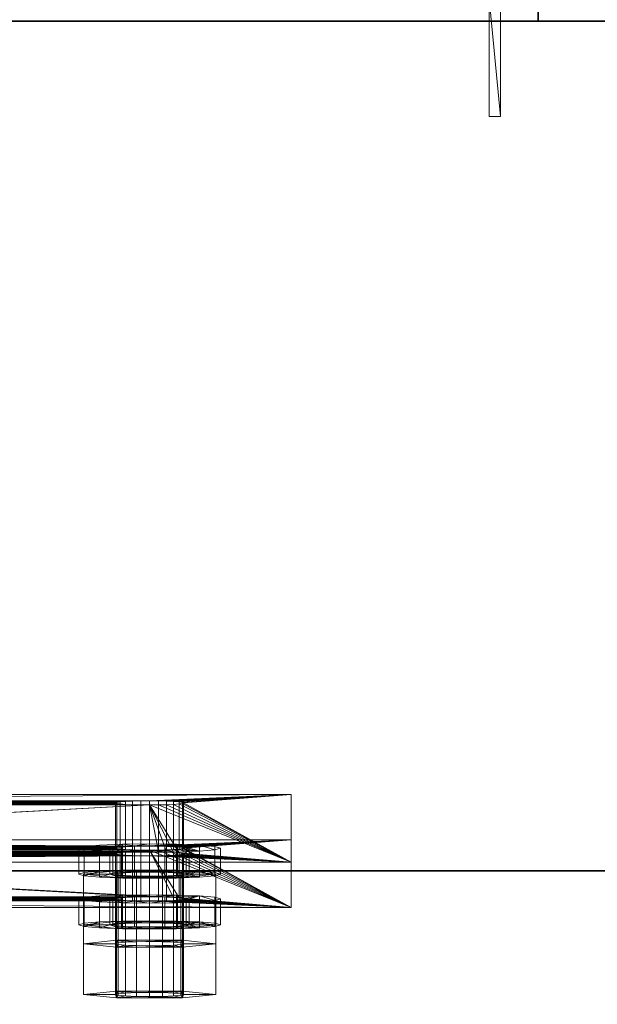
# Model space of a CAD drawing. Extents: x -0.3 to 41.3, y 0 to 17.8.
# Tile 358 of 625: x 29.182 to 29.285, y 1.796 to 1.97. Entities that reach past the tile are written whole.
import ezdxf

# ---------------------------------------------------------------- set-up
doc = ezdxf.new("R2010")
doc.units = 0
doc.header["$MEASUREMENT"] = 0
for name, color, linetype, lineweight in [('ANILHAS', 135, 'Continuous', 0), ('PLACAS_DE_BASE', 144, 'Continuous', 0), ('PORCAS', 157, 'Continuous', 0), ('VIGA_METALICA', 106, 'Continuous', 0)]:
    doc.layers.add(name, color=color, linetype=linetype, lineweight=lineweight)
for name, color, linetype in [('P47', 7, 'Continuous'), ('S47', 7, 'Continuous'), ('V132', 7, 'Continuous')]:
    doc.layers.add(name, color=color, linetype=linetype)

msp = doc.modelspace()

# ---------------------------------------------------------------- linework, layer by layer
at = {"layer": 'P47', "color": 12, "true_color": 0xbd0000}
for points, invisible_edges in [([(28.99911, 1.81931, 195.60001), (29.39911, 1.81931, 195.60001), (29.39911, 1.96931, 195.60001)], 12), ([(28.99911, 1.81931, 195.60001), (29.39911, 1.81931, 195.60001), (29.39911, 1.96931, 195.60001)], 12), ([(28.99911, 1.81931, 195.60001), (29.39911, 1.96931, 195.60001), (28.99911, 1.96931, 195.60001)], 9), ([(28.99911, 1.81931, 195.60001), (29.39911, 1.96931, 195.60001), (28.99911, 1.96931, 195.60001)], 9), ([(28.99911, 1.81931, 196.60001), (29.39911, 1.81931, 196.60001), (29.39911, 1.96931, 196.60001)], 12), ([(28.99911, 1.81931, 195.60001), (29.39911, 1.81931, 195.60001), (29.39911, 1.96931, 195.60001)], 12), ([(28.99911, 1.81931, 196.60001), (29.39911, 1.96931, 196.60001), (28.99911, 1.96931, 196.60001)], 9), ([(28.99911, 1.81931, 195.60001), (29.39911, 1.96931, 195.60001), (28.99911, 1.96931, 195.60001)], 9), ([(28.99911, 1.81931, 199.55), (29.39911, 1.81931, 199.55), (29.39911, 1.96931, 199.55)], 12), ([(28.99911, 1.81931, 196.6), (29.39911, 1.81931, 196.6), (29.39911, 1.96931, 196.6)], 12), ([(28.99911, 1.81931, 199.55), (29.39911, 1.96931, 199.55), (28.99911, 1.96931, 199.55)], 9), ([(28.99911, 1.81931, 196.6), (29.39911, 1.96931, 196.6), (28.99911, 1.96931, 196.6)], 9), ([(28.99911, 1.81931, 200.60001), (29.39911, 1.81931, 200.60001), (29.39911, 1.96931, 200.60001)], 12), ([(28.99911, 1.81931, 199.55001), (29.39911, 1.81931, 199.55001), (29.39911, 1.96931, 199.55001)], 12), ([(28.99911, 1.81931, 200.60001), (29.39911, 1.96931, 200.60001), (28.99911, 1.96931, 200.60001)], 9), ([(28.99911, 1.81931, 199.55001), (29.39911, 1.96931, 199.55001), (28.99911, 1.96931, 199.55001)], 9)]:
    msp.add_3dface(points, dxfattribs=dict(at, invisible_edges=invisible_edges))
for points in [[(29.39911, 1.96931, 195.60001), (28.99911, 1.96931, 195.60001), (28.99911, 1.96931, 195.60001), (29.39911, 1.96931, 195.60001)], [(29.39911, 1.96931, 196.60001), (28.99911, 1.96931, 196.60001), (28.99911, 1.96931, 195.60001), (29.39911, 1.96931, 195.60001)], [(29.39911, 1.96931, 199.55), (28.99911, 1.96931, 199.55), (28.99911, 1.96931, 196.6), (29.39911, 1.96931, 196.6)], [(29.39911, 1.96931, 200.60001), (28.99911, 1.96931, 200.60001), (28.99911, 1.96931, 199.55001), (29.39911, 1.96931, 199.55001)], [(28.99911, 1.81931, 195.60001), (29.39911, 1.81931, 195.60001), (29.39911, 1.81931, 195.60001), (28.99911, 1.81931, 195.60001)], [(28.99911, 1.81931, 196.60001), (29.39911, 1.81931, 196.60001), (29.39911, 1.81931, 195.60001), (28.99911, 1.81931, 195.60001)], [(28.99911, 1.81931, 199.55), (29.39911, 1.81931, 199.55), (29.39911, 1.81931, 196.6), (28.99911, 1.81931, 196.6)], [(28.99911, 1.81931, 200.60001), (29.39911, 1.81931, 200.60001), (29.39911, 1.81931, 199.55001), (28.99911, 1.81931, 199.55001)]]:
    msp.add_3dface(points, dxfattribs=at)
at = {"layer": 'S47', "color": 253, "true_color": 0xca95bd}
for points, invisible_edges in [([(28.69911, 1.49431, 195.60001), (29.69911, 1.49431, 195.60001), (29.69911, 2.29431, 195.60001)], 12), ([(28.69911, 1.49431, 195.10001), (29.69911, 1.49431, 195.10001), (29.69911, 2.29431, 195.10001)], 12), ([(28.69911, 1.49431, 195.60001), (29.69911, 2.29431, 195.60001), (28.69911, 2.29431, 195.60001)], 9), ([(28.69911, 1.49431, 195.10001), (29.69911, 2.29431, 195.10001), (28.69911, 2.29431, 195.10001)], 9)]:
    msp.add_3dface(points, dxfattribs=dict(at, invisible_edges=invisible_edges))
at = {"layer": 'V132', "color": 252, "true_color": 0x838383}
for points, invisible_edges in [([(29.27411, 5.40264, 196.60001), (29.12411, 5.40264, 196.60001), (29.12411, 1.96931, 196.60001)], 12), ([(29.27411, 5.40264, 196.00001), (29.12411, 5.40264, 196.00001), (29.12411, 1.96931, 196.00001)], 12), ([(29.27411, 5.40264, 196.60001), (29.12411, 1.96931, 196.60001), (29.27411, 1.96931, 196.60001)], 9), ([(29.27411, 5.40264, 196.00001), (29.12411, 1.96931, 196.00001), (29.27411, 1.96931, 196.00001)], 9)]:
    msp.add_3dface(points, dxfattribs=dict(at, invisible_edges=invisible_edges))
for points in [[(29.27411, 1.96931, 196.60001), (29.27411, 5.40264, 196.60001), (29.27411, 5.40264, 196.00001), (29.27411, 1.96931, 196.00001)], [(29.12411, 1.96931, 196.60001), (29.27411, 1.96931, 196.60001), (29.27411, 1.96931, 196.00001), (29.12411, 1.96931, 196.00001)]]:
    msp.add_3dface(points, dxfattribs=at)

# ---------------------------------------------------------------- meshes
at = {"layer": 'ANILHAS'}
mesh = msp.add_polyface(dxfattribs=at)
corners = [(29.19295, 1.8187, 199.42205), (29.19295, 1.82329, 199.42233), (29.1939, 1.81841, 199.42683), (29.1939, 1.81898, 199.41728), (29.1939, 1.823, 199.4271), (29.1939, 1.82357, 199.41756), (29.19661, 1.81817, 199.43088), (29.19661, 1.81922, 199.41323), (29.19661, 1.82276, 199.43115), (29.19661, 1.82382, 199.41351), (29.19845, 1.8187, 199.42205), (29.19845, 1.82329, 199.42233), (29.19898, 1.81854, 199.42473), (29.19898, 1.81886, 199.41938), (29.19898, 1.82313, 199.425), (29.19898, 1.82345, 199.41965), (29.2005, 1.8184, 199.427), (29.2005, 1.81899, 199.41711), (29.2005, 1.82299, 199.42727), (29.2005, 1.82358, 199.41739), (29.20067, 1.81801, 199.43358), (29.20067, 1.81939, 199.41053), (29.20067, 1.8226, 199.43386), (29.20067, 1.82398, 199.4108), (29.20277, 1.81831, 199.42851), (29.20277, 1.81908, 199.4156), (29.20277, 1.8229, 199.42879), (29.20277, 1.82368, 199.41587), (29.20545, 1.81795, 199.43453), (29.20545, 1.81828, 199.42904), (29.20545, 1.81912, 199.41507), (29.20545, 1.81944, 199.40958), (29.20545, 1.82254, 199.43481), (29.20545, 1.82287, 199.42932), (29.20545, 1.82371, 199.41534), (29.20545, 1.82404, 199.40985), (29.20813, 1.81831, 199.42851), (29.20813, 1.81908, 199.4156), (29.20813, 1.8229, 199.42879), (29.20813, 1.82368, 199.41587), (29.21023, 1.81801, 199.43358), (29.21023, 1.81939, 199.41053), (29.21023, 1.8226, 199.43386), (29.21023, 1.82398, 199.4108), (29.2104, 1.8184, 199.427), (29.2104, 1.81899, 199.41711), (29.2104, 1.82299, 199.42727), (29.2104, 1.82358, 199.41739), (29.21192, 1.81854, 199.42473), (29.21192, 1.81886, 199.41938), (29.21192, 1.82313, 199.425), (29.21192, 1.82345, 199.41965), (29.21245, 1.8187, 199.42205), (29.21245, 1.82329, 199.42233), (29.21429, 1.81817, 199.43088), (29.21429, 1.81922, 199.41323), (29.21429, 1.82276, 199.43115), (29.21429, 1.82382, 199.41351), (29.217, 1.81841, 199.42683), (29.217, 1.81898, 199.41728), (29.217, 1.823, 199.4271), (29.217, 1.82357, 199.41756), (29.21795, 1.8187, 199.42205), (29.21795, 1.82329, 199.42233)]
mesh.append_faces([[corners[k] for k in face] for face in [(63, 60, 58, 62), (60, 56, 54, 58), (56, 42, 40, 54), (42, 32, 28, 40), (32, 22, 20, 28), (22, 8, 6, 20), (8, 4, 2, 6), (4, 1, 0, 2), (1, 5, 3, 0), (5, 9, 7, 3), (9, 23, 21, 7), (23, 35, 31, 21), (35, 43, 41, 31), (43, 57, 55, 41), (57, 61, 59, 55), (61, 63, 62, 59), (53, 51, 49, 52), (51, 47, 45, 49), (47, 39, 37, 45), (39, 34, 30, 37), (34, 27, 25, 30), (27, 19, 17, 25), (19, 15, 13, 17), (15, 11, 10, 13), (11, 14, 12, 10), (14, 18, 16, 12), (18, 26, 24, 16), (26, 33, 29, 24), (33, 38, 36, 29), (38, 46, 44, 36), (46, 50, 48, 44), (50, 53, 52, 48)]])
mesh.append_faces([[corners[k] for k in face] for face in [(4, 5, 1), (61, 60, 63), (3, 2, 0), (58, 59, 62)]], dxfattribs={"vtx0": -1})
mesh.append_faces([[corners[k] for k in face] for face in [(22, 11, 8), (11, 22, 14), (14, 22, 18), (18, 22, 26), (26, 32, 33), (33, 32, 38), (38, 42, 46), (46, 56, 50), (50, 56, 53), (5, 4, 9), (9, 8, 23), (23, 27, 35), (35, 34, 43), (43, 47, 57), (57, 60, 61), (2, 7, 6), (10, 21, 13), (13, 21, 17), (17, 21, 25), (25, 31, 30), (30, 41, 37), (37, 41, 45), (45, 55, 49), (49, 55, 52), (54, 55, 58), (20, 24, 28), (28, 36, 40), (40, 44, 54)]], dxfattribs={"vtx0": -1, "vtx1": -1})
mesh.append_faces([[corners[k] for k in face] for face in [(23, 8, 11), (57, 53, 56), (6, 21, 10), (52, 55, 54)]], dxfattribs={"vtx0": -1, "vtx1": -1, "vtx2": -1})
mesh.append_faces([[corners[k] for k in face] for face in [(26, 22, 32), (38, 32, 42), (46, 42, 56), (9, 4, 8), (23, 11, 15), (23, 15, 19), (23, 19, 27), (35, 27, 34), (43, 34, 39), (43, 39, 47), (57, 47, 51), (57, 51, 53), (57, 56, 60), (2, 3, 7), (6, 7, 21), (25, 21, 31), (30, 31, 41), (45, 41, 55), (58, 55, 59), (10, 20, 6), (20, 10, 12), (20, 12, 16), (20, 16, 24), (28, 24, 29), (28, 29, 36), (40, 36, 44), (54, 44, 48), (54, 48, 52)]], dxfattribs={"vtx0": -1, "vtx2": -1})
mesh = msp.add_polyface(dxfattribs=at)
corners = [(29.19295, 1.80973, 199.57179), (29.19295, 1.81432, 199.57206), (29.1939, 1.80944, 199.57656), (29.1939, 1.81002, 199.56701), (29.1939, 1.81404, 199.57683), (29.1939, 1.81461, 199.56729), (29.19661, 1.8092, 199.58061), (29.19661, 1.81026, 199.56296), (29.19661, 1.81379, 199.58089), (29.19661, 1.81485, 199.56324), (29.19845, 1.80973, 199.57179), (29.19845, 1.81432, 199.57206), (29.19898, 1.80957, 199.57446), (29.19898, 1.80989, 199.56911), (29.19898, 1.81416, 199.57474), (29.19898, 1.81448, 199.56939), (29.2005, 1.80943, 199.57673), (29.2005, 1.81003, 199.56685), (29.2005, 1.81403, 199.577), (29.2005, 1.81462, 199.56712), (29.20067, 1.80904, 199.58332), (29.20067, 1.81042, 199.56026), (29.20067, 1.81363, 199.58359), (29.20067, 1.81501, 199.56053), (29.20277, 1.80934, 199.57824), (29.20277, 1.81012, 199.56533), (29.20277, 1.81394, 199.57852), (29.20277, 1.81471, 199.5656), (29.20545, 1.80898, 199.58426), (29.20545, 1.80931, 199.57877), (29.20545, 1.81015, 199.5648), (29.20545, 1.81048, 199.55931), (29.20545, 1.81358, 199.58454), (29.20545, 1.8139, 199.57905), (29.20545, 1.81474, 199.56507), (29.20545, 1.81507, 199.55958), (29.20813, 1.80934, 199.57824), (29.20813, 1.81012, 199.56533), (29.20813, 1.81394, 199.57852), (29.20813, 1.81471, 199.5656), (29.21023, 1.80904, 199.58332), (29.21023, 1.81042, 199.56026), (29.21023, 1.81363, 199.58359), (29.21023, 1.81501, 199.56053), (29.2104, 1.80943, 199.57673), (29.2104, 1.81003, 199.56685), (29.2104, 1.81403, 199.577), (29.2104, 1.81462, 199.56712), (29.21192, 1.80957, 199.57446), (29.21192, 1.80989, 199.56911), (29.21192, 1.81416, 199.57474), (29.21192, 1.81448, 199.56939), (29.21245, 1.80973, 199.57179), (29.21245, 1.81432, 199.57206), (29.21429, 1.8092, 199.58061), (29.21429, 1.81026, 199.56296), (29.21429, 1.81379, 199.58089), (29.21429, 1.81485, 199.56324), (29.217, 1.80944, 199.57656), (29.217, 1.81002, 199.56701), (29.217, 1.81404, 199.57683), (29.217, 1.81461, 199.56729), (29.21795, 1.80973, 199.57179), (29.21795, 1.81432, 199.57206)]
mesh.append_faces([[corners[k] for k in face] for face in [(63, 60, 58, 62), (60, 56, 54, 58), (56, 42, 40, 54), (42, 32, 28, 40), (32, 22, 20, 28), (22, 8, 6, 20), (8, 4, 2, 6), (4, 1, 0, 2), (1, 5, 3, 0), (5, 9, 7, 3), (9, 23, 21, 7), (23, 35, 31, 21), (35, 43, 41, 31), (43, 57, 55, 41), (57, 61, 59, 55), (61, 63, 62, 59), (53, 51, 49, 52), (51, 47, 45, 49), (47, 39, 37, 45), (39, 34, 30, 37), (34, 27, 25, 30), (27, 19, 17, 25), (19, 15, 13, 17), (15, 11, 10, 13), (11, 14, 12, 10), (14, 18, 16, 12), (18, 26, 24, 16), (26, 33, 29, 24), (33, 38, 36, 29), (38, 46, 44, 36), (46, 50, 48, 44), (50, 53, 52, 48)]])
mesh.append_faces([[corners[k] for k in face] for face in [(4, 5, 1), (61, 60, 63), (3, 2, 0), (58, 59, 62)]], dxfattribs={"vtx0": -1})
mesh.append_faces([[corners[k] for k in face] for face in [(22, 11, 8), (11, 22, 14), (14, 22, 18), (18, 22, 26), (26, 32, 33), (33, 32, 38), (38, 42, 46), (46, 56, 50), (50, 56, 53), (5, 4, 9), (9, 8, 23), (23, 27, 35), (35, 34, 43), (43, 47, 57), (57, 60, 61), (2, 7, 6), (10, 21, 13), (13, 21, 17), (17, 21, 25), (25, 31, 30), (30, 41, 37), (37, 41, 45), (45, 55, 49), (49, 55, 52), (54, 55, 58), (20, 24, 28), (28, 36, 40), (40, 44, 54)]], dxfattribs={"vtx0": -1, "vtx1": -1})
mesh.append_faces([[corners[k] for k in face] for face in [(23, 8, 11), (57, 53, 56), (6, 21, 10), (52, 55, 54)]], dxfattribs={"vtx0": -1, "vtx1": -1, "vtx2": -1})
mesh.append_faces([[corners[k] for k in face] for face in [(26, 22, 32), (38, 32, 42), (46, 42, 56), (9, 4, 8), (23, 11, 15), (23, 15, 19), (23, 19, 27), (35, 27, 34), (43, 34, 39), (43, 39, 47), (57, 47, 51), (57, 51, 53), (57, 56, 60), (2, 3, 7), (6, 7, 21), (25, 21, 31), (30, 31, 41), (45, 41, 55), (58, 55, 59), (10, 20, 6), (20, 10, 12), (20, 12, 16), (20, 16, 24), (28, 24, 29), (28, 29, 36), (40, 36, 44), (54, 44, 48), (54, 48, 52)]], dxfattribs={"vtx0": -1, "vtx2": -1})
at = {"layer": 'PLACAS_DE_BASE'}
mesh = msp.add_polyface(dxfattribs=at)
corners = [(29.03045, 1.83277, 199.39786), (29.05545, 1.83163, 199.41682), (29.23045, 1.83277, 199.39786), (29.05545, 1.83092, 199.4288), (29.05121, 1.82256, 199.56831), (29.20545, 1.83092, 199.4288), (29.05245, 1.82262, 199.56736), (29.0539, 1.82265, 199.56676), (29.05545, 1.82267, 199.56656), (29.05545, 1.82195, 199.57853), (29.03045, 1.82081, 199.5975), (29.20545, 1.82195, 199.57853), (29.057, 1.82265, 199.56676), (29.20545, 1.82267, 199.56656), (29.20245, 1.822, 199.57773), (29.05845, 1.822, 199.57773), (29.057, 1.82196, 199.57833), (29.2039, 1.82196, 199.57833), (29.057, 1.83162, 199.41703), (29.20545, 1.83163, 199.41682), (29.20245, 1.83096, 199.428), (29.05845, 1.83096, 199.428), (29.057, 1.83093, 199.4286), (29.2039, 1.83093, 199.4286), (29.05545, 1.82365, 199.41635), (29.03045, 1.82478, 199.39738), (29.20545, 1.82365, 199.41635), (29.05545, 1.81468, 199.56608), (29.05545, 1.82293, 199.42832), (29.20545, 1.81468, 199.56608), (29.03045, 1.81283, 199.59702), (29.05545, 1.81396, 199.57806), (29.23045, 1.81283, 199.59702), (29.2039, 1.81467, 199.56628), (29.057, 1.81467, 199.56628), (29.20245, 1.81463, 199.56688), (29.05845, 1.81463, 199.56688), (29.2039, 1.82364, 199.41655), (29.057, 1.82364, 199.41655), (29.20245, 1.8236, 199.41715), (29.05845, 1.8236, 199.41715), (29.06145, 1.83127, 199.42281), (29.06125, 1.83137, 199.42126), (29.06125, 1.82338, 199.42078), (29.06145, 1.82329, 199.42233), (29.06065, 1.83145, 199.41982), (29.06065, 1.82347, 199.41934), (29.05969, 1.83153, 199.41858), (29.05969, 1.82354, 199.4181), (29.05845, 1.83159, 199.41763), (29.05845, 1.82298, 199.42752), (29.057, 1.82294, 199.42812), (29.05969, 1.83102, 199.42705), (29.05969, 1.82304, 199.42657), (29.06065, 1.8311, 199.42581), (29.06065, 1.82311, 199.42533), (29.06125, 1.83118, 199.42436), (29.06125, 1.8232, 199.42388), (29.06145, 1.82231, 199.57254), (29.06125, 1.8224, 199.57099), (29.06125, 1.81442, 199.57052), (29.06145, 1.81432, 199.57207), (29.06065, 1.82249, 199.56955), (29.06065, 1.8145, 199.56907), (29.05969, 1.82256, 199.56831), (29.05969, 1.81458, 199.56783), (29.05845, 1.82262, 199.56736), (29.05845, 1.81401, 199.57725), (29.057, 1.81398, 199.57785), (29.05969, 1.82205, 199.57678), (29.05969, 1.81407, 199.5763), (29.06065, 1.82213, 199.57554), (29.06065, 1.81414, 199.57506), (29.06125, 1.82222, 199.57409), (29.06125, 1.81423, 199.57362)]
mesh.append_faces([[corners[k] for k in face] for face in [(41, 42, 43, 44), (42, 45, 46, 43), (45, 47, 48, 46), (47, 49, 40, 48), (49, 18, 38, 40), (22, 21, 50, 51), (21, 52, 53, 50), (52, 54, 55, 53), (54, 56, 57, 55), (56, 41, 44, 57), (58, 59, 60, 61), (59, 62, 63, 60), (62, 64, 65, 63), (64, 66, 36, 65), (66, 12, 34, 36), (16, 15, 67, 68), (15, 69, 70, 67), (69, 71, 72, 70), (71, 73, 74, 72), (73, 58, 61, 74)]])
mesh.append_faces([[corners[k] for k in face] for face in [(0, 1, 2), (12, 13, 8), (18, 19, 1), (30, 31, 32), (27, 33, 34), (34, 35, 36), (24, 37, 38), (38, 39, 40)]], dxfattribs={"vtx0": -1, "vtx1": -1})
mesh.append_faces([[corners[k] for k in face] for face in [(3, 4, 5), (9, 10, 11), (24, 25, 26), (27, 28, 29)]], dxfattribs={"vtx0": -1, "vtx1": -1, "vtx2": -1})
mesh.append_faces([[corners[k] for k in face] for face in [(5, 4, 6), (5, 6, 7), (5, 7, 8), (14, 15, 16), (17, 16, 9), (20, 21, 22), (23, 22, 3)]], dxfattribs={"vtx0": -1, "vtx2": -1})
mesh = msp.add_polyface(dxfattribs=at)
corners = [(29.2039, 1.82265, 199.56676), (29.057, 1.82265, 199.56676), (29.05845, 1.82262, 199.56736), (29.20245, 1.82262, 199.56736), (29.05969, 1.82256, 199.56831), (29.20121, 1.82256, 199.56831), (29.06065, 1.82249, 199.56955), (29.20025, 1.82249, 199.56955), (29.06125, 1.8224, 199.57099), (29.19965, 1.8224, 199.57099), (29.06145, 1.82231, 199.57254), (29.19945, 1.82231, 199.57254), (29.06125, 1.82222, 199.57409), (29.19965, 1.82222, 199.57409), (29.06065, 1.82213, 199.57554), (29.20025, 1.82213, 199.57554), (29.05969, 1.82205, 199.57678), (29.20121, 1.82205, 199.57678), (29.05845, 1.822, 199.57773), (29.2039, 1.83162, 199.41703), (29.057, 1.83162, 199.41703), (29.05845, 1.83159, 199.41763), (29.20245, 1.83159, 199.41763), (29.05969, 1.83153, 199.41858), (29.20121, 1.83153, 199.41858), (29.06065, 1.83145, 199.41982), (29.20025, 1.83145, 199.41982), (29.06125, 1.83137, 199.42126), (29.19965, 1.83137, 199.42126), (29.06145, 1.83127, 199.42281), (29.19945, 1.83127, 199.42281), (29.06125, 1.83118, 199.42436), (29.19965, 1.83118, 199.42436), (29.06065, 1.8311, 199.42581), (29.20025, 1.8311, 199.42581), (29.05969, 1.83102, 199.42705), (29.20121, 1.83102, 199.42705), (29.05845, 1.83096, 199.428), (29.05845, 1.81463, 199.56688), (29.20121, 1.81458, 199.56783), (29.05969, 1.81458, 199.56783), (29.20025, 1.8145, 199.56907), (29.06065, 1.8145, 199.56907), (29.19965, 1.81442, 199.57052), (29.06125, 1.81442, 199.57052), (29.19945, 1.81432, 199.57207), (29.06145, 1.81432, 199.57207), (29.19965, 1.81423, 199.57362), (29.06125, 1.81423, 199.57362), (29.20025, 1.81414, 199.57506), (29.06065, 1.81414, 199.57506), (29.20121, 1.81407, 199.5763), (29.05969, 1.81407, 199.5763), (29.20245, 1.81401, 199.57725), (29.05845, 1.81401, 199.57725), (29.2039, 1.81398, 199.57785), (29.057, 1.81398, 199.57785), (29.20545, 1.81396, 199.57806), (29.05545, 1.81396, 199.57806), (29.05845, 1.8236, 199.41715), (29.20121, 1.82354, 199.4181), (29.05969, 1.82354, 199.4181), (29.20025, 1.82347, 199.41934), (29.06065, 1.82347, 199.41934), (29.19965, 1.82338, 199.42078), (29.06125, 1.82338, 199.42078), (29.19945, 1.82329, 199.42233), (29.06145, 1.82329, 199.42233), (29.19965, 1.8232, 199.42388), (29.06125, 1.8232, 199.42388), (29.20025, 1.82311, 199.42533), (29.06065, 1.82311, 199.42533), (29.20121, 1.82304, 199.42657), (29.05969, 1.82304, 199.42657), (29.20245, 1.82298, 199.42752), (29.05845, 1.82298, 199.42752), (29.2039, 1.82294, 199.42812), (29.057, 1.82294, 199.42812), (29.20545, 1.82293, 199.42832), (29.05545, 1.82293, 199.42832), (29.03045, 1.83277, 199.39786), (29.23045, 1.83277, 199.39786), (29.23045, 1.82478, 199.39738), (29.03045, 1.82478, 199.39738)]
mesh.append_faces([[corners[k] for k in face] for face in [(80, 81, 82, 83)]])
mesh.append_faces([[corners[k] for k in face] for face in [(38, 39, 40), (40, 41, 42), (42, 43, 44), (44, 45, 46), (46, 47, 48), (48, 49, 50), (50, 51, 52), (52, 53, 54), (54, 55, 56), (56, 57, 58), (59, 60, 61), (61, 62, 63), (63, 64, 65), (65, 66, 67), (67, 68, 69), (69, 70, 71), (71, 72, 73), (73, 74, 75), (75, 76, 77), (77, 78, 79)]], dxfattribs={"vtx0": -1, "vtx1": -1})
mesh.append_faces([[corners[k] for k in face] for face in [(0, 1, 2), (3, 2, 4), (5, 4, 6), (7, 6, 8), (9, 8, 10), (11, 10, 12), (13, 12, 14), (15, 14, 16), (17, 16, 18), (19, 20, 21), (22, 21, 23), (24, 23, 25), (26, 25, 27), (28, 27, 29), (30, 29, 31), (32, 31, 33), (34, 33, 35), (36, 35, 37)]], dxfattribs={"vtx0": -1, "vtx2": -1})
mesh = msp.add_polyface(dxfattribs=at)
corners = [(29.20545, 1.83163, 199.41682), (29.23045, 1.83277, 199.39786), (29.05545, 1.83163, 199.41682), (29.20545, 1.82267, 199.56656), (29.20545, 1.83092, 199.4288), (29.05545, 1.82267, 199.56656), (29.23045, 1.82081, 199.5975), (29.20545, 1.82195, 199.57853), (29.03045, 1.82081, 199.5975), (29.057, 1.82265, 199.56676), (29.2039, 1.82265, 199.56676), (29.2039, 1.82196, 199.57833), (29.05545, 1.82195, 199.57853), (29.057, 1.83162, 199.41703), (29.2039, 1.83162, 199.41703), (29.2039, 1.83093, 199.4286), (29.05545, 1.83092, 199.4288), (29.23045, 1.82478, 199.39738), (29.20545, 1.82365, 199.41635), (29.03045, 1.82478, 199.39738), (29.20545, 1.82293, 199.42832), (29.20969, 1.81458, 199.56783), (29.05545, 1.82293, 199.42832), (29.20845, 1.81463, 199.56688), (29.207, 1.81467, 199.56628), (29.20545, 1.81468, 199.56608), (29.20545, 1.81396, 199.57806), (29.23045, 1.81283, 199.59702), (29.05545, 1.81396, 199.57806), (29.2039, 1.81467, 199.56628), (29.05545, 1.81468, 199.56608), (29.05845, 1.81401, 199.57725), (29.20245, 1.81401, 199.57725), (29.2039, 1.81398, 199.57785), (29.057, 1.81398, 199.57785), (29.2039, 1.82364, 199.41655), (29.05545, 1.82365, 199.41635), (29.05845, 1.82298, 199.42752), (29.20245, 1.82298, 199.42752), (29.2039, 1.82294, 199.42812), (29.057, 1.82294, 199.42812), (29.20245, 1.83159, 199.41763), (29.20245, 1.8236, 199.41715), (29.20121, 1.83153, 199.41858), (29.20121, 1.82354, 199.4181), (29.20025, 1.83145, 199.41982), (29.20025, 1.82347, 199.41934), (29.19965, 1.83137, 199.42126), (29.19965, 1.82338, 199.42078), (29.19945, 1.83127, 199.42281), (29.19945, 1.82329, 199.42233), (29.19965, 1.83118, 199.42436), (29.19965, 1.8232, 199.42388), (29.20025, 1.8311, 199.42581), (29.20025, 1.82311, 199.42533), (29.20121, 1.83102, 199.42705), (29.20121, 1.82304, 199.42657), (29.20245, 1.83096, 199.428), (29.20245, 1.82262, 199.56736), (29.20245, 1.81463, 199.56688), (29.20121, 1.82256, 199.56831), (29.20121, 1.81458, 199.56783), (29.20025, 1.82249, 199.56955), (29.20025, 1.8145, 199.56907), (29.19965, 1.8224, 199.57099), (29.19965, 1.81442, 199.57052), (29.19945, 1.82231, 199.57254), (29.19945, 1.81432, 199.57207), (29.19965, 1.82222, 199.57409), (29.19965, 1.81423, 199.57362), (29.20025, 1.82213, 199.57554), (29.20025, 1.81414, 199.57506), (29.20121, 1.82205, 199.57678), (29.20121, 1.81407, 199.5763), (29.20245, 1.822, 199.57773)]
mesh.append_faces([[corners[k] for k in face] for face in [(14, 41, 42, 35), (41, 43, 44, 42), (43, 45, 46, 44), (45, 47, 48, 46), (47, 49, 50, 48), (49, 51, 52, 50), (51, 53, 54, 52), (53, 55, 56, 54), (55, 57, 38, 56), (57, 15, 39, 38), (10, 58, 59, 29), (58, 60, 61, 59), (60, 62, 63, 61), (62, 64, 65, 63), (64, 66, 67, 65), (66, 68, 69, 67), (68, 70, 71, 69), (70, 72, 73, 71), (72, 74, 32, 73), (74, 11, 33, 32)]])
mesh.append_faces([[corners[k] for k in face] for face in [(6, 7, 8), (3, 9, 10), (11, 12, 7), (0, 13, 14), (15, 16, 4), (17, 18, 19), (29, 30, 25), (35, 36, 18)]], dxfattribs={"vtx0": -1, "vtx1": -1})
mesh.append_faces([[corners[k] for k in face] for face in [(0, 1, 2), (3, 4, 5), (20, 21, 22), (26, 27, 28)]], dxfattribs={"vtx0": -1, "vtx1": -1, "vtx2": -1})
mesh.append_faces([[corners[k] for k in face] for face in [(22, 21, 23), (22, 23, 24), (22, 24, 25), (31, 32, 33), (34, 33, 26), (37, 38, 39), (40, 39, 20)]], dxfattribs={"vtx0": -1, "vtx2": -1})
mesh = msp.add_polyface(dxfattribs=at)
corners = [(29.207, 1.83162, 199.41703), (29.23045, 1.83277, 199.39786), (29.20545, 1.83163, 199.41682), (29.23045, 1.82081, 199.5975), (29.207, 1.83093, 199.4286), (29.20545, 1.83092, 199.4288), (29.21065, 1.82249, 199.56955), (29.20969, 1.82256, 199.56831), (29.20845, 1.82262, 199.56736), (29.207, 1.82265, 199.56676), (29.20545, 1.82267, 199.56656), (29.207, 1.82196, 199.57833), (29.20545, 1.82195, 199.57853), (29.20545, 1.82365, 199.41635), (29.23045, 1.82478, 199.39738), (29.207, 1.82364, 199.41655), (29.207, 1.82294, 199.42812), (29.23045, 1.81283, 199.59702), (29.20545, 1.82293, 199.42832), (29.21065, 1.8145, 199.56907), (29.20969, 1.81458, 199.56783), (29.207, 1.81398, 199.57785), (29.20545, 1.81396, 199.57806), (29.21145, 1.83127, 199.42281), (29.21125, 1.83137, 199.42126), (29.21125, 1.82338, 199.42078), (29.21145, 1.82329, 199.42233), (29.21065, 1.83145, 199.41982), (29.21065, 1.82347, 199.41934), (29.20969, 1.83153, 199.41858), (29.20969, 1.82354, 199.4181), (29.20845, 1.83159, 199.41763), (29.20845, 1.8236, 199.41715), (29.2039, 1.83162, 199.41703), (29.2039, 1.82364, 199.41655), (29.2039, 1.83093, 199.4286), (29.2039, 1.82294, 199.42812), (29.20845, 1.83096, 199.428), (29.20845, 1.82298, 199.42752), (29.20969, 1.83102, 199.42705), (29.20969, 1.82304, 199.42657), (29.21065, 1.8311, 199.42581), (29.21065, 1.82311, 199.42533), (29.21125, 1.83118, 199.42436), (29.21125, 1.8232, 199.42388), (29.21145, 1.82231, 199.57254), (29.21125, 1.8224, 199.57099), (29.21125, 1.81442, 199.57052), (29.21145, 1.81432, 199.57207), (29.20845, 1.81463, 199.56688), (29.207, 1.81467, 199.56628), (29.20545, 1.81468, 199.56608), (29.2039, 1.82265, 199.56676), (29.2039, 1.81467, 199.56628), (29.2039, 1.82196, 199.57833), (29.2039, 1.81398, 199.57785), (29.20845, 1.822, 199.57773), (29.20845, 1.81401, 199.57725), (29.20969, 1.82205, 199.57678), (29.20969, 1.81407, 199.5763), (29.21065, 1.82213, 199.57554), (29.21065, 1.81414, 199.57506), (29.21125, 1.82222, 199.57409), (29.21125, 1.81423, 199.57362)]
mesh.append_faces([[corners[k] for k in face] for face in [(23, 24, 25, 26), (24, 27, 28, 25), (27, 29, 30, 28), (29, 31, 32, 30), (31, 0, 15, 32), (0, 2, 13, 15), (2, 33, 34, 13), (35, 5, 18, 36), (5, 4, 16, 18), (4, 37, 38, 16), (37, 39, 40, 38), (39, 41, 42, 40), (41, 43, 44, 42), (43, 23, 26, 44), (45, 46, 47, 48), (46, 6, 19, 47), (6, 7, 20, 19), (7, 8, 49, 20), (8, 9, 50, 49), (9, 10, 51, 50), (10, 52, 53, 51), (54, 12, 22, 55), (12, 11, 21, 22), (11, 56, 57, 21), (56, 58, 59, 57), (58, 60, 61, 59), (60, 62, 63, 61), (62, 45, 48, 63)]])
mesh.append_faces([[corners[k] for k in face] for face in [(0, 1, 2), (6, 5, 7), (7, 5, 8), (8, 5, 9), (9, 5, 10), (13, 14, 15), (16, 17, 18), (21, 17, 22)]], dxfattribs={"vtx0": -1, "vtx1": -1})
mesh.append_faces([[corners[k] for k in face] for face in [(3, 4, 5), (3, 11, 12), (18, 19, 20)]], dxfattribs={"vtx0": -1, "vtx2": -1})
mesh = msp.add_polyface(dxfattribs=at)
corners = [(29.23045, 1.83277, 199.39786), (29.21145, 1.83127, 199.42281), (29.23045, 1.82081, 199.5975), (29.21125, 1.83137, 199.42126), (29.21065, 1.83145, 199.41982), (29.20969, 1.83153, 199.41858), (29.20845, 1.83159, 199.41763), (29.207, 1.83162, 199.41703), (29.21125, 1.83118, 199.42436), (29.21065, 1.8311, 199.42581), (29.20969, 1.83102, 199.42705), (29.20845, 1.83096, 199.428), (29.207, 1.83093, 199.4286), (29.20545, 1.83092, 199.4288), (29.21065, 1.82249, 199.56955), (29.21125, 1.8224, 199.57099), (29.21145, 1.82231, 199.57254), (29.21125, 1.82222, 199.57409), (29.21065, 1.82213, 199.57554), (29.20969, 1.82205, 199.57678), (29.20845, 1.822, 199.57773), (29.207, 1.82196, 199.57833), (29.207, 1.82364, 199.41655), (29.23045, 1.82478, 199.39738), (29.20845, 1.8236, 199.41715), (29.20969, 1.82354, 199.4181), (29.21065, 1.82347, 199.41934), (29.21125, 1.82338, 199.42078), (29.21145, 1.82329, 199.42233), (29.23045, 1.81283, 199.59702), (29.21125, 1.8232, 199.42388), (29.21065, 1.82311, 199.42533), (29.20969, 1.82304, 199.42657), (29.20845, 1.82298, 199.42752), (29.207, 1.82294, 199.42812), (29.20545, 1.82293, 199.42832), (29.21065, 1.8145, 199.56907), (29.21125, 1.81442, 199.57052), (29.21145, 1.81432, 199.57207), (29.21125, 1.81423, 199.57362), (29.21065, 1.81414, 199.57506), (29.20969, 1.81407, 199.5763), (29.20845, 1.81401, 199.57725), (29.207, 1.81398, 199.57785)]
mesh.append_faces([[corners[k] for k in face] for face in [(0, 2, 29, 23)]])
mesh.append_faces([[corners[k] for k in face] for face in [(0, 1, 2), (1, 0, 3), (3, 0, 4), (4, 0, 5), (5, 0, 6), (6, 0, 7), (22, 23, 24), (24, 23, 25), (25, 23, 26), (26, 23, 27), (27, 23, 28), (28, 29, 30), (30, 29, 31), (31, 29, 32), (32, 29, 33), (33, 29, 34), (36, 29, 37), (37, 29, 38), (38, 29, 39), (39, 29, 40), (40, 29, 41), (41, 29, 42), (42, 29, 43)]], dxfattribs={"vtx0": -1, "vtx1": -1})
mesh.append_faces([[corners[k] for k in face] for face in [(2, 13, 14), (35, 29, 36)]], dxfattribs={"vtx0": -1, "vtx1": -1, "vtx2": -1})
mesh.append_faces([[corners[k] for k in face] for face in [(2, 1, 8), (2, 8, 9), (2, 9, 10), (2, 10, 11), (2, 11, 12), (2, 14, 15), (2, 15, 16), (2, 16, 17), (2, 17, 18), (2, 18, 19), (2, 19, 20), (2, 20, 21), (28, 23, 29)]], dxfattribs={"vtx0": -1, "vtx2": -1})
mesh = msp.add_polyface(dxfattribs=at)
corners = [(29.2039, 1.82265, 199.56676), (29.05845, 1.82262, 199.56736), (29.20245, 1.82262, 199.56736), (29.05969, 1.82256, 199.56831), (29.20121, 1.82256, 199.56831), (29.06065, 1.82249, 199.56955), (29.20025, 1.82249, 199.56955), (29.06125, 1.8224, 199.57099), (29.19965, 1.8224, 199.57099), (29.06145, 1.82231, 199.57254), (29.19945, 1.82231, 199.57254), (29.06125, 1.82222, 199.57409), (29.19965, 1.82222, 199.57409), (29.06065, 1.82213, 199.57554), (29.20025, 1.82213, 199.57554), (29.05969, 1.82205, 199.57678), (29.20121, 1.82205, 199.57678), (29.05845, 1.822, 199.57773), (29.20245, 1.822, 199.57773), (29.057, 1.82196, 199.57833), (29.2039, 1.82196, 199.57833), (29.2039, 1.83162, 199.41703), (29.05845, 1.83159, 199.41763), (29.20245, 1.83159, 199.41763), (29.05969, 1.83153, 199.41858), (29.20121, 1.83153, 199.41858), (29.06065, 1.83145, 199.41982), (29.20025, 1.83145, 199.41982), (29.06125, 1.83137, 199.42126), (29.19965, 1.83137, 199.42126), (29.06145, 1.83127, 199.42281), (29.19945, 1.83127, 199.42281), (29.06125, 1.83118, 199.42436), (29.19965, 1.83118, 199.42436), (29.06065, 1.8311, 199.42581), (29.20025, 1.8311, 199.42581), (29.05969, 1.83102, 199.42705), (29.20121, 1.83102, 199.42705), (29.05845, 1.83096, 199.428), (29.20245, 1.83096, 199.428), (29.057, 1.83093, 199.4286), (29.2039, 1.83093, 199.4286), (29.057, 1.81467, 199.56628), (29.2039, 1.81467, 199.56628), (29.20245, 1.81463, 199.56688), (29.05845, 1.81463, 199.56688), (29.20121, 1.81458, 199.56783), (29.05969, 1.81458, 199.56783), (29.20025, 1.8145, 199.56907), (29.06065, 1.8145, 199.56907), (29.19965, 1.81442, 199.57052), (29.06125, 1.81442, 199.57052), (29.19945, 1.81432, 199.57207), (29.06145, 1.81432, 199.57207), (29.19965, 1.81423, 199.57362), (29.06125, 1.81423, 199.57362), (29.20025, 1.81414, 199.57506), (29.06065, 1.81414, 199.57506), (29.20121, 1.81407, 199.5763), (29.05969, 1.81407, 199.5763), (29.20245, 1.81401, 199.57725), (29.057, 1.82364, 199.41655), (29.2039, 1.82364, 199.41655), (29.20245, 1.8236, 199.41715), (29.05845, 1.8236, 199.41715), (29.20121, 1.82354, 199.4181), (29.05969, 1.82354, 199.4181), (29.20025, 1.82347, 199.41934), (29.06065, 1.82347, 199.41934), (29.19965, 1.82338, 199.42078), (29.06125, 1.82338, 199.42078), (29.19945, 1.82329, 199.42233), (29.06145, 1.82329, 199.42233), (29.19965, 1.8232, 199.42388), (29.06125, 1.8232, 199.42388), (29.20025, 1.82311, 199.42533), (29.06065, 1.82311, 199.42533), (29.20121, 1.82304, 199.42657), (29.05969, 1.82304, 199.42657), (29.20245, 1.82298, 199.42752), (29.23045, 1.82081, 199.5975), (29.03045, 1.82081, 199.5975), (29.03045, 1.81283, 199.59702), (29.23045, 1.81283, 199.59702)]
mesh.append_faces([[corners[k] for k in face] for face in [(80, 81, 82, 83)]])
mesh.append_faces([[corners[k] for k in face] for face in [(0, 1, 2), (2, 3, 4), (4, 5, 6), (6, 7, 8), (8, 9, 10), (10, 11, 12), (12, 13, 14), (14, 15, 16), (16, 17, 18), (18, 19, 20), (21, 22, 23), (23, 24, 25), (25, 26, 27), (27, 28, 29), (29, 30, 31), (31, 32, 33), (33, 34, 35), (35, 36, 37), (37, 38, 39), (39, 40, 41)]], dxfattribs={"vtx0": -1, "vtx1": -1})
mesh.append_faces([[corners[k] for k in face] for face in [(42, 43, 44), (45, 44, 46), (47, 46, 48), (49, 48, 50), (51, 50, 52), (53, 52, 54), (55, 54, 56), (57, 56, 58), (59, 58, 60), (61, 62, 63), (64, 63, 65), (66, 65, 67), (68, 67, 69), (70, 69, 71), (72, 71, 73), (74, 73, 75), (76, 75, 77), (78, 77, 79)]], dxfattribs={"vtx0": -1, "vtx2": -1})
at = {"layer": 'PORCAS'}
mesh = msp.add_polyface(dxfattribs=at)
corners = [(29.19378, 1.80642, 199.42132), (29.19378, 1.8187, 199.42205), (29.19945, 1.80642, 199.42132), (29.19945, 1.8187, 199.42205), (29.19961, 1.80581, 199.43141), (29.19961, 1.80702, 199.41123), (29.19961, 1.81809, 199.43215), (29.19961, 1.8193, 199.41196), (29.19991, 1.80628, 199.42362), (29.19991, 1.80656, 199.41902), (29.19991, 1.81856, 199.42435), (29.19991, 1.81883, 199.41976), (29.20121, 1.80617, 199.42555), (29.20121, 1.80667, 199.41709), (29.20121, 1.81844, 199.42629), (29.20121, 1.81895, 199.41782), (29.20315, 1.80609, 199.42685), (29.20315, 1.80675, 199.41579), (29.20315, 1.81837, 199.42758), (29.20315, 1.81903, 199.41652), (29.20545, 1.80606, 199.42731), (29.20545, 1.80678, 199.41533), (29.20545, 1.81834, 199.42804), (29.20545, 1.81906, 199.41607), (29.20775, 1.80609, 199.42685), (29.20775, 1.80675, 199.41579), (29.20775, 1.81837, 199.42758), (29.20775, 1.81903, 199.41652), (29.20969, 1.80617, 199.42555), (29.20969, 1.80667, 199.41709), (29.20969, 1.81844, 199.42629), (29.20969, 1.81895, 199.41782), (29.21099, 1.80628, 199.42362), (29.21099, 1.80656, 199.41902), (29.21099, 1.81856, 199.42435), (29.21099, 1.81883, 199.41976), (29.21129, 1.80581, 199.43141), (29.21129, 1.80702, 199.41123), (29.21129, 1.81809, 199.43215), (29.21129, 1.8193, 199.41196), (29.21145, 1.80642, 199.42132), (29.21145, 1.8187, 199.42205), (29.21713, 1.80642, 199.42132), (29.21713, 1.8187, 199.42205)]
mesh.append_faces([[corners[k] for k in face] for face in [(43, 38, 36, 42), (38, 6, 4, 36), (6, 1, 0, 4), (1, 7, 5, 0), (7, 39, 37, 5), (39, 43, 42, 37), (41, 35, 33, 40), (35, 31, 29, 33), (31, 27, 25, 29), (27, 23, 21, 25), (23, 19, 17, 21), (19, 15, 13, 17), (15, 11, 9, 13), (11, 3, 2, 9), (3, 10, 8, 2), (10, 14, 12, 8), (14, 18, 16, 12), (18, 22, 20, 16), (22, 26, 24, 20), (26, 30, 28, 24), (30, 34, 32, 28), (34, 41, 40, 32)]])
mesh.append_faces([[corners[k] for k in face] for face in [(6, 3, 1), (3, 6, 10), (10, 6, 14), (14, 6, 18), (18, 38, 22), (22, 38, 26), (26, 38, 30), (30, 38, 34), (34, 38, 41), (7, 19, 39), (39, 41, 43), (5, 2, 0), (2, 5, 9), (9, 5, 13), (13, 5, 17), (17, 37, 21), (21, 37, 25), (25, 37, 29), (29, 37, 33), (33, 37, 40), (4, 16, 36), (36, 40, 42)]], dxfattribs={"vtx0": -1, "vtx1": -1})
mesh.append_faces([[corners[k] for k in face] for face in [(18, 6, 38), (41, 38, 43), (3, 7, 1), (7, 3, 11), (7, 11, 15), (7, 15, 19), (39, 19, 23), (39, 23, 27), (39, 27, 31), (39, 31, 35), (39, 35, 41), (17, 5, 37), (40, 37, 42), (2, 4, 0), (4, 2, 8), (4, 8, 12), (4, 12, 16), (36, 16, 20), (36, 20, 24), (36, 24, 28), (36, 28, 32), (36, 32, 40)]], dxfattribs={"vtx0": -1, "vtx2": -1})
mesh = msp.add_polyface(dxfattribs=at)
corners = [(29.19378, 1.79745, 199.57105), (29.19378, 1.80973, 199.57179), (29.19945, 1.79745, 199.57105), (29.19945, 1.80973, 199.57179), (29.19961, 1.79685, 199.58114), (29.19961, 1.79806, 199.56096), (29.19961, 1.80913, 199.58188), (29.19961, 1.81033, 199.56169), (29.19991, 1.79732, 199.57335), (29.19991, 1.79759, 199.56876), (29.19991, 1.80959, 199.57408), (29.19991, 1.80987, 199.56949), (29.20121, 1.7972, 199.57528), (29.20121, 1.79771, 199.56682), (29.20121, 1.80948, 199.57602), (29.20121, 1.80998, 199.56755), (29.20315, 1.79712, 199.57658), (29.20315, 1.79778, 199.56552), (29.20315, 1.8094, 199.57732), (29.20315, 1.81006, 199.56626), (29.20545, 1.79709, 199.57704), (29.20545, 1.79781, 199.56506), (29.20545, 1.80937, 199.57778), (29.20545, 1.81009, 199.5658), (29.20775, 1.79712, 199.57658), (29.20775, 1.79778, 199.56552), (29.20775, 1.8094, 199.57732), (29.20775, 1.81006, 199.56626), (29.20969, 1.7972, 199.57528), (29.20969, 1.79771, 199.56682), (29.20969, 1.80948, 199.57602), (29.20969, 1.80998, 199.56755), (29.21099, 1.79732, 199.57335), (29.21099, 1.79759, 199.56876), (29.21099, 1.80959, 199.57408), (29.21099, 1.80987, 199.56949), (29.21129, 1.79685, 199.58114), (29.21129, 1.79806, 199.56096), (29.21129, 1.80913, 199.58188), (29.21129, 1.81033, 199.56169), (29.21145, 1.79745, 199.57105), (29.21145, 1.80973, 199.57179), (29.21713, 1.79745, 199.57105), (29.21713, 1.80973, 199.57179)]
mesh.append_faces([[corners[k] for k in face] for face in [(43, 38, 36, 42), (38, 6, 4, 36), (6, 1, 0, 4), (1, 7, 5, 0), (7, 39, 37, 5), (39, 43, 42, 37), (41, 35, 33, 40), (35, 31, 29, 33), (31, 27, 25, 29), (27, 23, 21, 25), (23, 19, 17, 21), (19, 15, 13, 17), (15, 11, 9, 13), (11, 3, 2, 9), (3, 10, 8, 2), (10, 14, 12, 8), (14, 18, 16, 12), (18, 22, 20, 16), (22, 26, 24, 20), (26, 30, 28, 24), (30, 34, 32, 28), (34, 41, 40, 32)]])
mesh.append_faces([[corners[k] for k in face] for face in [(6, 3, 1), (3, 6, 10), (10, 6, 14), (14, 6, 18), (18, 38, 22), (22, 38, 26), (26, 38, 30), (30, 38, 34), (34, 38, 41), (7, 19, 39), (39, 41, 43), (5, 2, 0), (2, 5, 9), (9, 5, 13), (13, 5, 17), (17, 37, 21), (21, 37, 25), (25, 37, 29), (29, 37, 33), (33, 37, 40), (4, 16, 36), (36, 40, 42)]], dxfattribs={"vtx0": -1, "vtx1": -1})
mesh.append_faces([[corners[k] for k in face] for face in [(18, 6, 38), (41, 38, 43), (3, 7, 1), (7, 3, 11), (7, 11, 15), (7, 15, 19), (39, 19, 23), (39, 23, 27), (39, 27, 31), (39, 31, 35), (39, 35, 41), (17, 5, 37), (40, 37, 42), (2, 4, 0), (4, 2, 8), (4, 8, 12), (4, 12, 16), (36, 16, 20), (36, 20, 24), (36, 24, 28), (36, 28, 32), (36, 32, 40)]], dxfattribs={"vtx0": -1, "vtx2": -1})
at = {"layer": 'VIGA_METALICA'}
mesh = msp.add_polyface(dxfattribs=at)
corners = [(29.17345, 1.95248, 199.57172), (29.17345, 1.97334, 199.54238), (29.17345, 2.25939, 199.79001), (29.17345, 2.28025, 199.76068), (29.17375, 1.97423, 199.54113), (29.17375, 2.28114, 199.75943), (29.17462, 1.97498, 199.54008), (29.17462, 2.28189, 199.75837), (29.17545, 1.95248, 199.57172), (29.17545, 1.97334, 199.54238), (29.17545, 2.25939, 199.79001), (29.17545, 2.28025, 199.76068), (29.1756, 1.97379, 199.54176), (29.1756, 2.2807, 199.76005), (29.17592, 1.97549, 199.53937), (29.17592, 2.28239, 199.75767), (29.17604, 1.97416, 199.54123), (29.17604, 2.28107, 199.75952), (29.17668, 1.97441, 199.54088), (29.17668, 2.28132, 199.75917), (29.17745, 1.9745, 199.54075), (29.17745, 1.97566, 199.53912), (29.17745, 2.28141, 199.75905), (29.17745, 2.28257, 199.75742), (29.26345, 1.9745, 199.54075), (29.26345, 1.97566, 199.53912), (29.26345, 2.28141, 199.75905), (29.26345, 2.28257, 199.75742), (29.26422, 1.97441, 199.54088), (29.26422, 2.28132, 199.75917), (29.26486, 1.97416, 199.54123), (29.26486, 2.28107, 199.75952), (29.26498, 1.97549, 199.53937), (29.26498, 2.28239, 199.75767), (29.2653, 1.97379, 199.54176), (29.2653, 2.2807, 199.76005), (29.26545, 1.95248, 199.57172), (29.26545, 1.97334, 199.54238), (29.26545, 2.25939, 199.79001), (29.26545, 2.28025, 199.76068), (29.26628, 1.97498, 199.54008), (29.26628, 2.28189, 199.75837), (29.26715, 1.97423, 199.54113), (29.26715, 2.28114, 199.75943), (29.26745, 1.95248, 199.57172), (29.26745, 1.97334, 199.54238), (29.26745, 2.25939, 199.79001), (29.26745, 2.28025, 199.76068)]
mesh.append_faces([[corners[k] for k in face] for face in [(9, 12, 13, 11), (12, 16, 17, 13), (16, 18, 19, 17), (18, 20, 22, 19), (20, 24, 26, 22), (24, 28, 29, 26), (28, 30, 31, 29), (30, 34, 35, 31), (34, 37, 39, 35), (37, 36, 38, 39), (36, 44, 46, 38), (44, 45, 47, 46), (45, 42, 43, 47), (42, 40, 41, 43), (40, 32, 33, 41), (32, 25, 27, 33), (25, 21, 23, 27), (21, 14, 15, 23), (14, 6, 7, 15), (6, 4, 5, 7), (4, 1, 3, 5), (1, 0, 2, 3), (0, 8, 10, 2), (8, 9, 11, 10)]])
mesh.append_faces([[corners[k] for k in face] for face in [(32, 21, 25), (37, 44, 36), (1, 8, 0), (15, 27, 23), (11, 2, 10), (47, 38, 46)]], dxfattribs={"vtx0": -1})
mesh.append_faces([[corners[k] for k in face] for face in [(21, 32, 14), (14, 40, 6), (24, 42, 28), (28, 42, 30), (30, 45, 34), (34, 45, 37), (6, 20, 4), (20, 6, 24), (4, 16, 1), (27, 15, 33), (33, 7, 41), (22, 5, 19), (19, 5, 17), (17, 3, 13), (13, 3, 11), (41, 26, 43), (26, 41, 22), (43, 31, 47)]], dxfattribs={"vtx0": -1, "vtx1": -1})
mesh.append_faces([[corners[k] for k in face] for face in [(6, 40, 24), (41, 7, 22)]], dxfattribs={"vtx0": -1, "vtx1": -1, "vtx2": -1})
mesh.append_faces([[corners[k] for k in face] for face in [(14, 32, 40), (24, 40, 42), (30, 42, 45), (37, 45, 44), (4, 20, 18), (4, 18, 16), (1, 16, 12), (1, 12, 9), (1, 9, 8), (33, 15, 7), (22, 7, 5), (17, 5, 3), (11, 3, 2), (43, 26, 29), (43, 29, 31), (47, 31, 35), (47, 35, 39), (47, 39, 38)]], dxfattribs={"vtx0": -1, "vtx2": -1})

doc.saveas('drawing.dxf')
